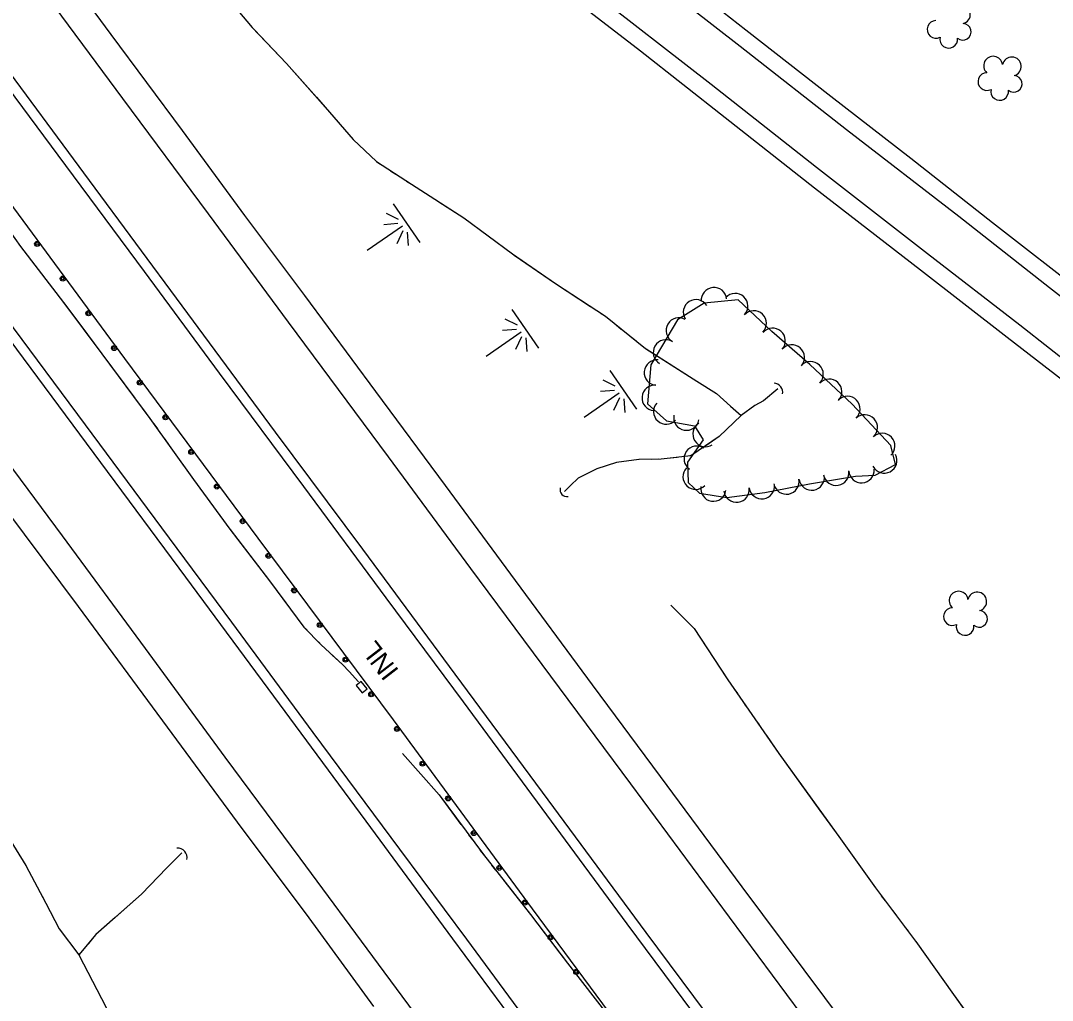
# Model space of a CAD drawing. Extents: x 353423 to 364002, y 127000 to 201942.
# Drawn here: x 358878.1 to 359202.5, y 132893.9 to 133201.9 of the extents above; entities that cross this region are included whole.
import ezdxf

# ---------------------------------------------------------------- set-up
doc = ezdxf.new("R2010")
doc.units = 0
for name, color, linetype in [('E_DTM_SlopeBottom', 7, 'Continuous'), ('E_DTM_SlopeTop', 7, 'Continuous'), ('E_FEN_Generic', 7, 'Continuous'), ('E_MISCPROP', 7, 'Continuous'), ('E_STRUCT_WingWall', 7, 'Continuous')]:
    doc.layers.add(name, color=color, linetype=linetype)

msp = doc.modelspace()

# ---------------------------------------------------------------- linework, layer by layer
at = {"layer": 'E_DTM_SlopeBottom'}
msp.add_lwpolyline([(358985.47, 132990.54), (358987.03, 132991.79), (358985.16, 132994.13), (358983.6, 132992.88), (358985.47, 132990.54)], dxfattribs=at)
for centre, major_axis, ratio, start_param, end_param in [((359115.16, 133085.33), (-1.66, 2.11), 0.898236, 3.785288, 5.639518), ((359050.13, 133054.7), (-1.89, -1.73), 0.889225, 5.356056, 7.210287), ((358927.42, 132938.74), (-1.97, 2.26), 0.992247, 3.785288, 5.639518)]:
    msp.add_ellipse(centre, major_axis=major_axis, ratio=ratio, start_param=start_param, end_param=end_param, dxfattribs=at)
at = {"layer": 'E_DTM_SlopeTop'}
for points in [[(359014.98, 132872.22), (358990.58, 132905.27), (358965.96, 132938.61), (358942.42, 132970.37), (358917.38, 133004.54), (358891.3, 133039.88), (358860.54, 133081.26), (358828.86, 133123.8), (358802.79, 133159.2), (358774.67, 133197), (358755.44, 133223.24), (358708.14, 133287.06), (358678.19, 133327.54), (358651.91, 133363.16), (358625.83, 133398.17), (358597.71, 133435.92), (358572.17, 133470.31), (358543.84, 133508.94), (358525.9, 133532.85)], [(359149.33, 132730.14), (359141.98, 132740.02), (359121.46, 132767.94), (359094.32, 132804.79), (359065.49, 132843.54), (359041.09, 132876.48), (359013.99, 132913.16), (358986.74, 132950.18), (358957.65, 132989.48), (358930.02, 133026.89), (358903.35, 133063.01), (358876.85, 133098.64), (358852.29, 133132.02), (358827.39, 133165.47), (358799.27, 133203.16), (358770.72, 133241.91), (358742.22, 133280.32), (358712.97, 133319.96), (358683.29, 133360.05), (358650.11, 133404.77), (358618.43, 133447.54), (358590.64, 133485.12), (358555.73, 133532.13)], [(358618.85, 133530.92), (358643.15, 133497.92), (358666.96, 133465.92), (358692.16, 133431.65), (358712.75, 133404.01), (358734.73, 133374.47), (358762.57, 133336.4), (358785.04, 133306.24), (358806.64, 133276.99), (358836.91, 133236.23), (358869.67, 133192.12), (358899.62, 133151.64), (358928.82, 133112.22), (358958.07, 133072.52), (358985.54, 133035.73), (359014.64, 132996.42), (359042.11, 132959.29), (359074.64, 132915.24), (359115.59, 132860.13), (359149.79, 132813.79), (359183.95, 132767.67), (359193.8, 132754.32)], [(358616.3, 133528.83), (358637.41, 133500.24), (358661.06, 133468.36), (358684.87, 133436.03), (358706.21, 133407.39), (358731.42, 133373.33), (358752.05, 133345.25), (358776.23, 133312.58), (358797.84, 133283.49), (358821.28, 133252.22), (358841.42, 133224.75), (358867.11, 133189.97), (358892.17, 133156.36), (358916.9, 133123.08), (358940.49, 133091.03), (358967.05, 133055.41), (358992.91, 133020.46), (359017.26, 132987.68), (359043.38, 132952.17), (359068.64, 132917.95), (359095.1, 132882.38)], [(358661.23, 133528.87), (358684.39, 133497.66), (358709.65, 133462.94), (358736, 133427.87), (358763.21, 133391.46), (358791.6, 133353.27), (358814.98, 133321.56), (358835.13, 133294.64), (358860.55, 133259.92), (358884.84, 133226.87), (358906.44, 133197.56), (358928.85, 133167.35), (358948.51, 133140.61), (358967.37, 133115.48), (358989.67, 133085.33), (359011.54, 133055.74), (359032.12, 133027.88), (359057.76, 132993.1), (359079.2, 132964.23), (359104.84, 132929.61), (359137.28, 132886.11)], [(359230.99, 133095.09), (359201.56, 133117.92), (359173.01, 133140.35), (359137.76, 133167.58), (359104.31, 133193.79), (359072.49, 133218.64), (359041.92, 133242.65), (359008.03, 133268.92), (358971.26, 133297.5), (358932.54, 133327.72), (358903.23, 133350.93), (358883.22, 133367.32), (358865.29, 133382.23), (358840.57, 133403.44), (358817.78, 133424.11), (358792.71, 133447.37), (358769.66, 133469.26), (358746.72, 133491.15), (358721.52, 133516.34), (358709.12, 133529.01)], [(359041.87, 132881.2), (359018.38, 132913.08), (358997.26, 132941.39), (358970.11, 132978.07), (358944.47, 133012.74), (358922.43, 133042.39), (358898.46, 133074.83), (358873.47, 133108.61), (358849.55, 133140.93), (358827.25, 133171.08), (358805.7, 133200.17), (358778.28, 133237.36), (358748.71, 133277.33), (358723.12, 133311.67), (358696.19, 133348.52), (358673.89, 133378.89), (358646.53, 133415.63), (358615.81, 133456.78), (358589.15, 133493.02), (358565.29, 133525.4)], [(358651.43, 133527.05), (358672.32, 133498.53), (358696.78, 133465.64), (358721.72, 133431.75), (358745.26, 133399.98), (358771.17, 133364.92), (358796.01, 133331.42), (358823.48, 133294.51), (358850.15, 133258.44), (358882.58, 133214.72), (358910.16, 133177.42), (358937.04, 133141.19), (358962.2, 133107.13), (358993.6, 133064.81), (359019.57, 133029.69), (359044.67, 132995.85), (359069.78, 132961.96), (359100.81, 132920.03), (359127.9, 132883.57), (359157.04, 132843.99), (359184.52, 132806.91), (359208.65, 132774.36), (359214.96, 132765.82)], [(359214.95, 133081.67), (359188.29, 133102.25), (359161.04, 133123.5), (359127.7, 133149.27), (359099.63, 133171.36), (359072.93, 133192.27), (359041.16, 133216.9), (359011.24, 133240.07), (358985.85, 133260.57), (358961.05, 133279.8), (358934.29, 133300.54), (358901.22, 133326.52), (358872.33, 133348.9), (358847.95, 133369.99), (358826.22, 133388.83), (358803.97, 133409.23), (358778.42, 133432.76), (358756.35, 133454.09), (358727.22, 133481.77), (358702.08, 133507.06), (358684.91, 133524.83)], [(359220.27, 133084.11), (359192.21, 133106.15), (359163.16, 133128.64), (359128.29, 133155.7), (359095.22, 133181.79), (359056.28, 133212.12), (359023.91, 133237.2), (358980.57, 133271.13), (358943.58, 133300.1), (358914.97, 133322.2), (358879.78, 133349.98), (358859.73, 133366.7), (358839.41, 133384.19), (358819.76, 133401.67), (358795.18, 133424.2), (358768.98, 133449.07), (358743.33, 133473.66), (358717.8, 133498.57), (358691.64, 133525.31)], [(359213.31, 133115.24), (359183.61, 133138.29), (359157.94, 133158.52), (359132.86, 133178.08), (359106.05, 133198.94), (359084.35, 133216.02), (359053.51, 133240.03), (359027.18, 133260.71), (359000.32, 133281.79), (358970.95, 133304.73), (358941.3, 133327.57), (358914.21, 133348.81), (358887.41, 133370.22), (358865.13, 133389.01), (358845.31, 133406.5), (358824.96, 133424.87), (358804.99, 133443.46), (358779.82, 133467.05), (358758.56, 133487.42), (358740.24, 133505.32), (358719.81, 133525.68)], [(358989.09, 132891.98), (358968.85, 132919.83), (358946.27, 132949.88), (358924.24, 132979.8), (358896.23, 133017.66), (358867.78, 133055.8), (358840.46, 133092.26), (358814.4, 133127.99), (358793.23, 133157.02), (358771.96, 133185.82), (358748.58, 133217.65), (358731.23, 133241.15), (358709.79, 133269.85), (358691.91, 133294.3), (358672.14, 133320.88), (358652.85, 133346.74), (358634.21, 133372.08), (358610.94, 133403.35), (358592.02, 133427.99), (358574.36, 133452.6), (358557.4, 133475.93)]]:
    msp.add_lwpolyline(points, dxfattribs=at)
at = {"layer": 'E_FEN_Generic'}
msp.add_lwpolyline([(359126.08, 133056.26), (359140.62, 133058.64), (359146.73, 133059.04), (359153.15, 133062.32), (359151.72, 133068.28), (359139.48, 133081.3), (359126.21, 133093.83), (359114.27, 133104.21), (359103.67, 133114.14), (359092.96, 133113.05), (359084.56, 133107.86), (359076.26, 133093.67), (359075.2, 133081.47), (359081.13, 133076.11), (359089.92, 133074.52), (359092.65, 133070.15), (359087.78, 133063.11), (359088.01, 133056.66), (359091.51, 133053.38), (359100.14, 133051.96), (359112.04, 133053.53)], close=True, dxfattribs=at)
for centre, radius, start, end in [((359173.7, 133203.88), 2.97, 284.7291, 167.7023), ((359165.88, 133199.14), 2.78, 90.0491, 297.8221), ((359174.34, 133198.4), 2.61, 229.4343, 87.3669), ((359169.88, 133196.04), 2.78, 166.7261, 7.7372), ((359183.85, 133187.74), 2.97, 7.0782, 228.3121), ((359189.7, 133187.5), 2.97, 284.7291, 167.7023), ((359181.88, 133182.75), 2.78, 90.0491, 297.8221), ((359190.34, 133182.01), 2.61, 229.4343, 87.3669), ((359185.88, 133179.65), 2.78, 166.7261, 7.7372), ((359096.08, 133114.02), 4, 5.8104, 185.7951), ((359102.73, 133112.15), 4, 316.8603, 136.8449), ((359090.41, 133110.21), 4, 31.7567, 211.7414), ((359108.57, 133106.68), 4, 316.8603, 136.8449), ((359085.02, 133104.49), 4, 59.6798, 239.6645), ((359114.52, 133101.22), 4, 319.0194, 139.0041), ((359080.98, 133097.58), 4, 59.6798, 239.6645), ((359120.55, 133095.97), 4, 319.0194, 139.0041), ((359078.15, 133091.26), 4, 85.049, 265.0337), ((359126.46, 133090.71), 4, 316.6582, 136.6429), ((359077.46, 133083.29), 4, 85.049, 265.0337), ((359132.28, 133085.22), 4, 316.6582, 136.6429), ((359138.01, 133079.81), 4, 313.2524, 133.2371), ((359081.06, 133079), 4, 137.8927, 317.8774), ((359087.41, 133077.1), 4, 169.7379, 349.7226), ((359143.49, 133073.99), 4, 313.2524, 133.2371), ((359093.44, 133071.92), 4, 121.9267, 301.9114), ((359148.97, 133068.16), 4, 313.2524, 133.2371), ((359090.67, 133064.16), 4, 55.3314, 235.3161), ((359149.62, 133063.64), 4, 207.094, 27.0786), ((359090.31, 133058.53), 4, 136.8839, 316.8686), ((359134.49, 133059.76), 4, 189.2968, 9.2815), ((359142.45, 133060.57), 4, 183.7851, 3.7698), ((359118.85, 133056.99), 4, 190.9976, 10.9823), ((359126.79, 133058.27), 4, 189.2968, 9.2815), ((359095.9, 133054.78), 4, 170.6556, 350.6403), ((359103.19, 133054.47), 4, 187.5522, 7.5369), ((359111.12, 133055.52), 4, 187.5522, 7.5369), ((359172.99, 133019.52), 2.97, 7.0782, 228.3121), ((359178.84, 133019.27), 2.97, 284.7291, 167.7023), ((359171.02, 133014.52), 2.78, 90.0491, 297.8221), ((359179.48, 133013.79), 2.61, 229.4343, 87.3669), ((359175.02, 133011.43), 2.78, 166.7261, 7.7372)]:
    msp.add_arc(centre, radius, start, end, dxfattribs=at)
at = {"layer": 'E_MISCPROP'}
msp.add_lwpolyline([(359126.98, 132804.28), (359093.46, 132849.12), (359039.06, 132922.65), (358995.27, 132982.11), (358952.81, 133039.23), (358910.9, 133095.63), (358862.69, 133160.95), (358818.15, 133221.58), (358771.91, 133283.29), (358724.78, 133347.21), (358675.81, 133413.26), (358623.24, 133484.45), (358589.51, 133529.9)], dxfattribs=at)
msp.add_lwpolyline([(359126.98, 132804.28), (359093.46, 132849.12), (359039.06, 132922.65), (358995.27, 132982.11), (358952.81, 133039.23), (358910.9, 133095.63), (358862.69, 133160.95), (358818.15, 133221.58), (358771.91, 133283.29), (358724.78, 133347.21), (358675.81, 133413.26), (358623.24, 133484.45), (358589.51, 133529.9)], dxfattribs=at)
for centre, radius in [((358883.28, 133131.71), 0.79), ((358883.26, 133131.75), 0.398), ((358891.34, 133120.8), 0.79), ((358891.31, 133120.83), 0.398), ((358899.39, 133109.89), 0.79), ((358899.37, 133109.92), 0.398), ((358907.45, 133098.97), 0.79), ((358907.42, 133099.01), 0.398), ((358915.53, 133088.08), 0.79), ((358915.5, 133088.11), 0.398), ((358923.62, 133077.19), 0.79), ((358923.59, 133077.23), 0.398), ((358931.71, 133066.3), 0.79), ((358931.68, 133066.34), 0.398), ((358939.8, 133055.42), 0.79), ((358939.77, 133055.45), 0.398), ((358947.89, 133044.53), 0.79), ((358947.86, 133044.57), 0.398), ((358955.98, 133033.65), 0.79), ((358955.95, 133033.68), 0.398), ((358964.07, 133022.76), 0.79), ((358964.04, 133022.8), 0.398), ((358972.16, 133011.88), 0.79), ((358972.13, 133011.91), 0.398), ((358980.25, 133000.99), 0.79), ((358980.22, 133001.03), 0.398), ((358988.34, 132990.1), 0.79), ((358988.31, 132990.14), 0.398), ((358996.42, 132979.21), 0.79), ((358996.39, 132979.25), 0.398), ((359004.46, 132968.29), 0.79), ((359004.43, 132968.33), 0.398), ((359012.5, 132957.37), 0.79), ((359012.48, 132957.41), 0.398), ((359020.55, 132946.45), 0.79), ((359020.52, 132946.49), 0.398), ((359028.59, 132935.53), 0.79), ((359028.56, 132935.57), 0.398), ((359036.63, 132924.61), 0.79), ((359036.61, 132924.65), 0.398), ((359044.7, 132913.7), 0.79), ((359044.67, 132913.74), 0.398), ((359052.76, 132902.8), 0.79), ((359052.74, 132902.83), 0.398)]:
    msp.add_circle(centre, radius, dxfattribs=at)
at = {"layer": 'E_STRUCT_WingWall'}
for p, q in [((358993.01, 133141.37), (358996.83, 133139.52)), ((359003.71, 133132.18), (358995.29, 133144.35)), ((358996.68, 133138.09), (358992.26, 133137.71)), ((358987.09, 133129.72), (358998.13, 133137.35)), ((358998.28, 133135.78), (358996.36, 133131.78)), ((359000.05, 133131.18), (358999.67, 133135.4)), ((359041.03, 133098.91), (359032.62, 133111.08)), ((359030.33, 133108.1), (359034.15, 133106.26)), ((359024.41, 133096.45), (359035.45, 133104.08)), ((359034.01, 133104.82), (359029.59, 133104.44)), ((359035.6, 133102.52), (359033.68, 133098.52)), ((359037.37, 133097.92), (359036.99, 133102.14)), ((359071.83, 133079.74), (359063.42, 133091.91)), ((359061.14, 133088.93), (359064.95, 133087.09)), ((359055.22, 133077.28), (359066.26, 133084.91)), ((359064.81, 133085.65), (359060.39, 133085.27)), ((359066.4, 133083.34), (359064.49, 133079.34)), ((359068.17, 133078.75), (359067.8, 133082.97))]:
    msp.add_line(p, q, dxfattribs=at)
for points in [[(358816.39, 133215.43), (358828.87, 133197.75), (358841.91, 133180.32), (358854.62, 133163.02), (358865.45, 133148.5), (358878.05, 133130.92), (358891.52, 133113.32), (358903.59, 133097.18), (358918.73, 133076.86), (358932.4, 133057.61), (358943.87, 133041.98), (358956.33, 133025.78), (358967.16, 133011.2), (358972.57, 133005.65), (358979.3, 132999.47), (358981.41, 132997.29), (358984.28, 132993.99)], [(358940.71, 133211.96), (358950.92, 133199.77), (358961.69, 133188.39), (358973.86, 133174.67), (358982.61, 133164.49), (358989.99, 133157.58), (359000.95, 133150.45), (359017.47, 133139.91), (359032.71, 133128.57), (359046.27, 133119.3), (359061.97, 133108.94), (359074.53, 133098.86), (359090.67, 133088.6)], [(358951.48, 133199.17), (358961.69, 133188.39), (358971.08, 133177.8)], [(358971.08, 133177.8), (358973.86, 133174.67), (358982.61, 133164.49), (358989.99, 133157.58), (358991.07, 133156.88)], [(358994.42, 133154.7), (358996.1, 133153.61)], [(358999.45, 133151.43), (359000.95, 133150.45), (359001.12, 133150.34)], [(359004.5, 133148.19), (359006.18, 133147.11)], [(359009.55, 133144.96), (359017.47, 133139.91), (359032.71, 133128.57), (359033.22, 133128.22)], [(358879.11, 133129.54), (358891.52, 133113.32), (358896.66, 133106.45)], [(359033.22, 133128.22), (359046.27, 133119.3), (359057.28, 133112.04)], [(359060.62, 133109.83), (359061.97, 133108.94), (359062.27, 133108.7)], [(358896.66, 133106.45), (358903.59, 133097.18), (358914, 133083.21)], [(359065.39, 133106.2), (359066.94, 133104.95)], [(359070.06, 133102.44), (359071.62, 133101.19)], [(359074.76, 133098.71), (359090.67, 133088.6)], [(359116.2, 133086.12), (359111.67, 133082.4), (359108.94, 133080.85), (359104.59, 133077.78), (359097.7, 133071.12), (359088.83, 133065.1), (359079.49, 133063.99), (359072.49, 133063.95), (359065.42, 133063.02), (359059.21, 133061.03), (359053.38, 133058.1), (359050.96, 133055.72), (359049.06, 133053.88)], [(359090.67, 133088.6), (359096.88, 133084.64), (359101.28, 133080.65), (359104.59, 133077.78)], [(359090.67, 133088.6), (359096.88, 133084.64), (359101.28, 133080.65), (359104.59, 133077.78)], [(359116.2, 133086.12), (359111.67, 133082.4), (359108.94, 133080.85), (359104.59, 133077.78), (359097.7, 133071.12), (359093.49, 133068.26)], [(358916.39, 133080), (358917.59, 133078.4)], [(358919.94, 133075.16), (358921.1, 133073.53)], [(358923.41, 133070.27), (358924.57, 133068.64)], [(358926.89, 133065.38), (358932.4, 133057.61), (358943.87, 133041.98), (358943.92, 133041.91)], [(359072.53, 133063.95), (359072.49, 133063.95), (359065.42, 133063.02), (359059.21, 133061.03), (359053.38, 133058.1), (359050.96, 133055.72), (359049.06, 133053.88)], [(359078.53, 133063.98), (359076.53, 133063.97)], [(359084.49, 133064.58), (359082.51, 133064.35)], [(359090.18, 133066.02), (359088.83, 133065.1), (359088.47, 133065.05)], [(358943.92, 133041.91), (358956.33, 133025.78), (358961.49, 133018.83)], [(359082.47, 133018.14), (359089.89, 133010.79), (359100.42, 132994.63), (359116.5, 132971.47), (359135.29, 132945.41), (359146.81, 132929.28), (359160.06, 132911.63), (359170.83, 132896.45), (359185.15, 132876.64), (359197.87, 132859.99), (359207.98, 132845.49), (359220.81, 132828.67), (359231.69, 132813.94), (359237.28, 132805.63), (359241.79, 132798.33), (359296.9, 132717.84), (359310.7, 132699.74), (359319.11, 132688.74), (359329.17, 132677.43), (359336.73, 132668.2), (359342.78, 132660.88), (359350.48, 132652.2)], [(359082.47, 133018.14), (359089.89, 133010.79), (359100.01, 132995.24)], [(358963.87, 133015.62), (358965.07, 133014.02)], [(358967.5, 133010.85), (358968.9, 133009.42)], [(358971.69, 133006.56), (358972.57, 133005.65), (358973.12, 133005.15)], [(358976.06, 133002.45), (358979.3, 132999.47), (358981.41, 132997.29), (358984.28, 132993.99)], [(359102.28, 132991.95), (359103.42, 132990.3)], [(359105.7, 132987.02), (359106.84, 132985.38)], [(359109.12, 132982.09), (359110.27, 132980.45)], [(359112.55, 132977.16), (359116.5, 132971.47), (359129.41, 132953.57)], [(358998.11, 132971.53), (359009.63, 132958.44), (359023.58, 132939.68), (359038.36, 132920.9), (359050.01, 132905.6), (359063.43, 132888.22), (359074.73, 132875.29), (359086.67, 132861.14), (359101.18, 132842.98), (359112.35, 132828.57), (359125, 132814.12), (359130.64, 132808.9), (359144.01, 132794.56), (359157.6, 132777.02), (359168.18, 132764.05), (359174.37, 132755.62), (359231.94, 132679.77), (359240.8, 132666.11), (359250.54, 132651.97)], [(358998.11, 132971.53), (359009.63, 132958.44), (359016.53, 132949.16)], [(359129.41, 132953.57), (359135.29, 132945.41), (359146.3, 132929.99)], [(358873.68, 132946.15), (358879.69, 132936.29), (358886.04, 132924.39), (358890.2, 132916.38), (358896.34, 132908.17)], [(359018.92, 132945.95), (359020.11, 132944.35)], [(358928.81, 132940.24), (358924.1, 132935.53), (358916.07, 132927.29), (358907.79, 132919.93), (358901.74, 132914.53), (358896.34, 132908.17)], [(358928.81, 132940.24), (358924.1, 132935.53), (358916.07, 132927.29), (358907.97, 132920.1)], [(359022.5, 132941.14), (359023.58, 132939.68), (359023.7, 132939.54)], [(358879.15, 132937.17), (358879.69, 132936.29), (358880.14, 132935.44)], [(359026.17, 132936.39), (359027.41, 132934.82)], [(358882.03, 132931.91), (358882.97, 132930.14)], [(359029.88, 132931.68), (359038.36, 132920.9), (359047.62, 132908.74)], [(358884.85, 132926.62), (358886.04, 132924.39), (358890.2, 132916.38), (358896.34, 132908.17)], [(359148.68, 132926.78), (359149.88, 132925.18)], [(359152.29, 132921.99), (359153.49, 132920.39)], [(358904.99, 132917.43), (358903.5, 132916.1)], [(359155.89, 132917.19), (359157.09, 132915.59)], [(358900.68, 132913.27), (358899.38, 132911.75)], [(359159.49, 132912.39), (359160.06, 132911.63), (359170.83, 132896.45), (359176.36, 132888.8)], [(358896.79, 132908.7), (358896.34, 132908.17)], [(358896.34, 132908.17), (358903.55, 132894.49), (358912.18, 132877.42), (358923.34, 132859.58), (358931.27, 132846.16), (358941.52, 132833.14), (358954.32, 132814.73), (358966.28, 132798.49), (358976.6, 132783.59), (358987.73, 132770.34), (358996.84, 132757.94), (359003.74, 132749.44), (359008.15, 132742.92), (359011.92, 132737.95), (359014.26, 132732.89), (359015.43, 132730.01), (359016.55, 132726.09)], [(358896.34, 132908.17), (358903.55, 132894.49), (358909.66, 132882.41)], [(359047.62, 132908.74), (359050.01, 132905.6), (359063.43, 132888.22), (359065.47, 132885.89)]]:
    msp.add_lwpolyline(points, dxfattribs=at)

# ---------------------------------------------------------------- texts
at = {"layer": 'E_DTM_SlopeBottom'}
msp.add_text('INL', height=6, rotation=127.6546, dxfattribs=at).set_placement((358997.24, 132997.54))

doc.saveas('drawing.dxf')
